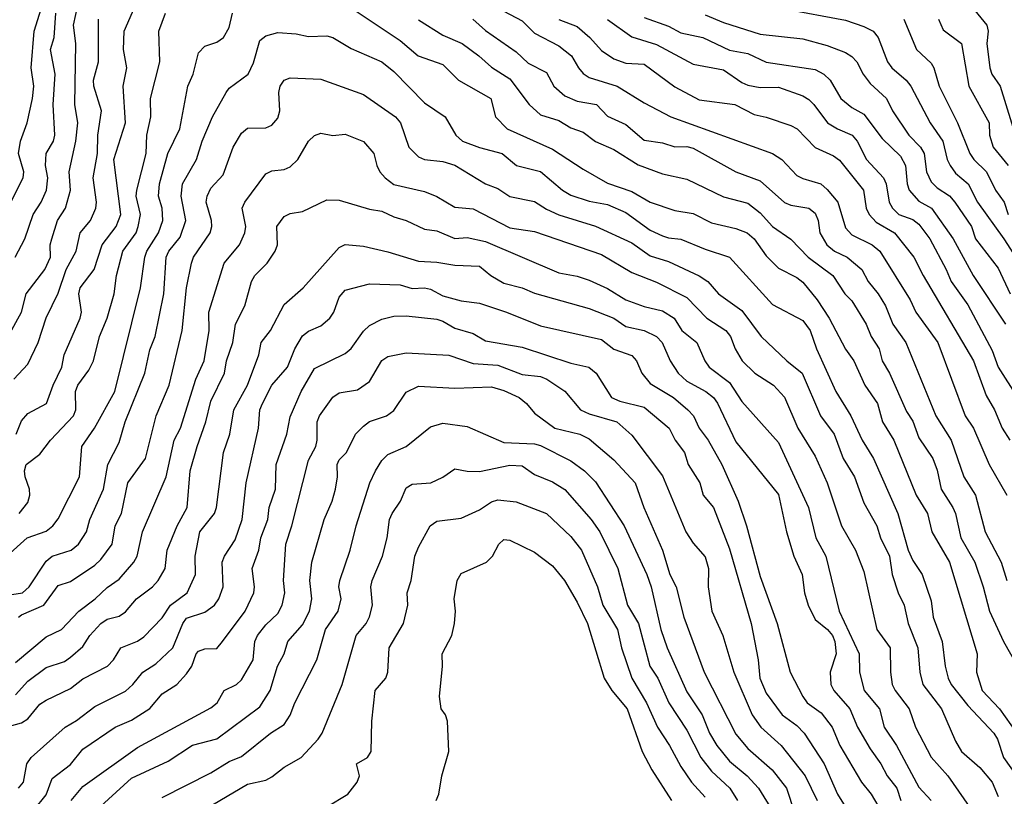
# Model space of a CAD drawing. Header units: metres. Extents: x -51132 to -49532, y -231222 to -229437.
# Tile 257 of 334: x -50360 to -50279, y -229840 to -229777. Entities that reach past the tile are written whole.
import ezdxf

# ---------------------------------------------------------------- set-up
doc = ezdxf.new("R2010")
doc.units = ezdxf.units.M
doc.layers.add('CONTOUR_INDEX', color=1, linetype='Continuous')
doc.layers.add('CONTOUR_INTER', color=3, linetype='Continuous')

msp = doc.modelspace()

# ---------------------------------------------------------------- linework, layer by layer
at = {"layer": 'CONTOUR_INDEX'}
for points, elevation in [([(-50360.689, -229802.759), (-50359.597, -229800.759), (-50359.208, -229799.259), (-50357.667, -229797.259), (-50357.218, -229796.259), (-50357.242, -229795.259), (-50357.105, -229794.759), (-50356.632, -229793.259), (-50356, -229792.259), (-50355.585, -229790.759), (-50355.679, -229789.259), (-50355.139, -229786.759), (-50354.98, -229785.259), (-50355.216, -229783.759), (-50355.135, -229778.759), (-50355.334, -229777.259), (-50354.58, -229773.738)], 55), ([(-50315.58, -229776.783), (-50314.08, -229777.376), (-50313.022, -229778.259), (-50312.08, -229779.322), (-50311.08, -229780.019), (-50310.08, -229780.358), (-50308.58, -229780.461), (-50306.08, -229782.316), (-50304.08, -229783.362), (-50301.162, -229783.759), (-50299.58, -229784.574), (-50298.58, -229784.789), (-50296.58, -229785.487), (-50296.054, -229785.759), (-50294.58, -229787.276), (-50293.08, -229787.952), (-50292.58, -229788.303), (-50290.609, -229790.759), (-50290.405, -229792.259), (-50290.149, -229792.759), (-50289.58, -229793.401), (-50288.08, -229794.266), (-50286.485, -229796.259), (-50285.717, -229797.759), (-50281.596, -229804.759), (-50280.58, -229807.605), (-50279.885, -229808.759), (-50279.267, -229810.259), (-50278.641, -229811.259)], 55), ([(-50287.323, -229776.759), (-50286.278, -229779.259), (-50285.08, -229780.378), (-50284.856, -229780.759), (-50284.429, -229782.259), (-50282.916, -229785.259), (-50281.897, -229787.759), (-50281.58, -229788.262), (-50280.532, -229789.259), (-50279.803, -229790.759), (-50279.1, -229791.759), (-50278.777, -229792.759)], 50), ([(-50361.08, -229824.018), (-50359.516, -229823.759), (-50358.968, -229823.259), (-50357.58, -229821.155), (-50357.079, -229820.759), (-50355.516, -229820.259), (-50354.933, -229819.759), (-50354.263, -229818.759), (-50353.981, -229817.759), (-50352.884, -229815.259), (-50352.53, -229813.259), (-50351.58, -229811.441), (-50351.09, -229809.759), (-50349.481, -229805.759), (-50349.08, -229803.853), (-50348.649, -229802.759), (-50347.935, -229799.259), (-50347.747, -229796.259), (-50347.534, -229795.759), (-50346.58, -229794.613), (-50346.123, -229793.259), (-50346.506, -229791.259), (-50346.404, -229790.259), (-50345.268, -229788.259), (-50344.792, -229786.759), (-50343.945, -229784.759), (-50342.829, -229782.759), (-50342.58, -229782.413), (-50341.013, -229781.259), (-50340.58, -229780.341), (-50340.08, -229778.497), (-50339.58, -229778.137), (-50338.58, -229777.852), (-50337.08, -229777.975), (-50336.08, -229778.196), (-50334.58, -229778.124), (-50334.08, -229778.256), (-50332.58, -229779.154), (-50330.08, -229780.255), (-50329.08, -229781.037), (-50326.58, -229783.621), (-50324.889, -229784.759), (-50324.01, -229786.259), (-50323.468, -229786.759), (-50322.08, -229787.285), (-50320.222, -229787.759), (-50319.034, -229788.759), (-50317.08, -229789.243), (-50315.263, -229790.759), (-50314.58, -229791.173), (-50313.08, -229791.674), (-50311.58, -229791.959), (-50310.08, -229792.59), (-50308.08, -229794.051), (-50307.08, -229794.503), (-50306.58, -229794.683), (-50305.58, -229794.778), (-50303.58, -229795.602), (-50301.58, -229796.25), (-50298.08, -229800.146), (-50295.58, -229801.461), (-50294.987, -229802.259), (-50294.461, -229803.759), (-50292.876, -229807.259), (-50291.642, -229809.259), (-50290.738, -229811.259), (-50289.796, -229812.759), (-50287.809, -229817.259), (-50286.965, -229820.259), (-50286.58, -229821.123), (-50285.812, -229822.259), (-50285.08, -229824.423), (-50284.903, -229825.759), (-50284.161, -229827.759), (-50283.92, -229829.759), (-50283.671, -229830.759), (-50283.432, -229831.259), (-50282.08, -229832.978), (-50279.933, -229835.259), (-50279.647, -229835.759), (-50279.144, -229837.259), (-50278.084, -229838.759)], 60), ([(-50359.842, -229839.759), (-50359.438, -229839.259), (-50359.162, -229837.759), (-50358.8, -229837.259), (-50356.026, -229834.759), (-50355.08, -229834.226), (-50353.58, -229833.059), (-50351.08, -229831.802), (-50350.465, -229831.259), (-50349.663, -229830.259), (-50348.58, -229829.584), (-50347.203, -229828.259), (-50346.373, -229826.259), (-50346.08, -229825.824), (-50344.58, -229825.354), (-50343.775, -229824.759), (-50343.427, -229824.259), (-50343.065, -229823.259), (-50343.166, -229821.259), (-50342.966, -229820.759), (-50342.08, -229819.412), (-50341.515, -229817.759), (-50341.178, -229814.759), (-50340.187, -229810.259), (-50340.063, -229808.759), (-50339.846, -229808.259), (-50339.08, -229806.755), (-50337.798, -229805.259), (-50337.201, -229803.759), (-50336.58, -229802.695), (-50336.08, -229802.328), (-50335.08, -229801.874), (-50334.327, -229801.259), (-50334.009, -229800.759), (-50333.58, -229799.536), (-50333.08, -229798.971), (-50331.08, -229798.44), (-50328.58, -229798.523), (-50327.58, -229798.822), (-50326.58, -229798.783), (-50326.08, -229798.883), (-50325.08, -229799.416), (-50323.58, -229799.843), (-50322.08, -229800.028), (-50319.865, -229800.759), (-50317.08, -229801.878), (-50312.08, -229803.003), (-50311.08, -229803.809), (-50309.58, -229804.307), (-50309.204, -229804.759), (-50308.777, -229805.759), (-50308.08, -229806.62), (-50306.179, -229807.759), (-50304.996, -229808.759), (-50304.555, -229809.259), (-50304.09, -229810.259), (-50303.336, -229811.259), (-50302.227, -229813.259), (-50300.885, -229816.259), (-50300.203, -229818.259), (-50299.08, -229822.421), (-50297.688, -229826.259), (-50296.631, -229830.259), (-50295.591, -229832.259), (-50295.22, -229832.759), (-50294.08, -229833.6), (-50293.186, -229834.759), (-50292.558, -229836.259), (-50290.788, -229839.259), (-50290, -229840.259), (-50289.08, -229841.788)], 65), ([(-50345.006, -229841.759), (-50341.08, -229839.423), (-50339.58, -229839.116), (-50339.08, -229838.837), (-50338.08, -229838.03), (-50336.677, -229837.259), (-50335.292, -229835.759), (-50334.968, -229835.259), (-50333.333, -229831.259), (-50332.185, -229827.259), (-50331.352, -229826.259), (-50331.08, -229825.736), (-50330.83, -229824.759), (-50330.966, -229823.259), (-50330.869, -229822.759), (-50330.03, -229820.759), (-50329.633, -229819.259), (-50329.432, -229817.759), (-50329.225, -229817.259), (-50328.547, -229816.259), (-50328.08, -229815.148), (-50327.58, -229814.853), (-50326.06, -229814.759), (-50325.08, -229814.28), (-50324.08, -229813.591), (-50323.08, -229813.787), (-50322.08, -229813.815), (-50319.58, -229813.294), (-50318.58, -229813.357), (-50317.58, -229814.066), (-50316.08, -229814.655), (-50315.08, -229815.303), (-50312.922, -229817.759), (-50312.208, -229818.759), (-50310.75, -229821.759), (-50309.935, -229824.759), (-50309.038, -229826.259), (-50308.128, -229829.759), (-50307.475, -229830.759), (-50306.567, -229832.759), (-50305.08, -229835.004), (-50303.937, -229837.259), (-50303.08, -229838.371), (-50301.558, -229839.759), (-50300.95, -229840.759)], 70)]:
    msp.add_lwpolyline(points, dxfattribs=dict(at, elevation=elevation))
at = {"layer": 'CONTOUR_INTER'}
for points, elevation in [([(-50360.471, -229791.759), (-50359.457, -229789.759), (-50359.405, -229789.259), (-50359.837, -229787.759), (-50359.683, -229786.759), (-50359.128, -229785.259), (-50358.678, -229783.259), (-50358.591, -229782.259), (-50358.798, -229780.759), (-50358.565, -229777.759), (-50357.163, -229773.259)], 53), ([(-50321.58, -229775.327), (-50318.58, -229776.901), (-50317.58, -229777.904), (-50315.58, -229778.949), (-50314.527, -229779.759), (-50313.972, -229780.759), (-50313.58, -229781.225), (-50313.08, -229781.555), (-50310.808, -229782.259), (-50308.58, -229783.617), (-50306.4, -229784.759), (-50298.08, -229787.772), (-50297.302, -229788.259), (-50296.08, -229789.56), (-50295.58, -229789.828), (-50294.113, -229790.259), (-50293.58, -229790.726), (-50292.714, -229791.759), (-50292.08, -229793.849), (-50291.58, -229794.435), (-50289.908, -229795.259), (-50289.266, -229795.759), (-50286.794, -229799.759), (-50286.324, -229800.759), (-50284.521, -229803.259), (-50282.28, -229809.259), (-50281.607, -229810.259), (-50280.318, -229813.259), (-50278.878, -229815.759)], 56), ([(-50360.037, -229810.759), (-50359.58, -229809.657), (-50359.08, -229809.077), (-50357.531, -229808.259), (-50357.003, -229806.759), (-50356.295, -229805.259), (-50356.104, -229804.259), (-50354.791, -229801.259), (-50354.675, -229800.759), (-50354.899, -229799.259), (-50354.78, -229798.759), (-50353.651, -229797.259), (-50352.985, -229795.259), (-50351.837, -229793.759), (-50351.467, -229792.759), (-50352.038, -229788.259), (-50351.072, -229785.259), (-50351.272, -229782.259), (-50350.962, -229780.759), (-50351.24, -229779.259), (-50351.176, -229777.759), (-50350.298, -229775.759)], 57), ([(-50332.58, -229775.828), (-50328.58, -229778.503), (-50327.11, -229779.759), (-50325.08, -229780.463), (-50323.801, -229781.759), (-50321.131, -229783.259), (-50320.762, -229784.759), (-50319.802, -229785.759), (-50316.08, -229787.418), (-50313.58, -229789.063), (-50311.58, -229790.209), (-50309.58, -229790.874), (-50308.08, -229791.762), (-50306.08, -229792.431), (-50304.58, -229792.672), (-50303.08, -229793.449), (-50301.08, -229793.903), (-50300.136, -229794.259), (-50299.564, -229794.759), (-50298.58, -229796.15), (-50297.58, -229797.168), (-50296.08, -229797.934), (-50295.58, -229798.321), (-50294.4, -229799.759), (-50293.432, -229801.259), (-50292.08, -229803.807), (-50291.409, -229804.759), (-50290.506, -229806.759), (-50289.472, -229808.259), (-50289.051, -229809.759), (-50288.128, -229811.259), (-50286.296, -229815.759), (-50285.373, -229817.259), (-50285.008, -229818.759), (-50283.56, -229821.259), (-50281.307, -229828.759), (-50281.364, -229830.259), (-50280.901, -229831.759), (-50279.463, -229833.259), (-50278.08, -229835.231)], 59), ([(-50297.08, -229775.91), (-50292.08, -229776.841), (-50290.58, -229777.363), (-50289.836, -229777.759), (-50289.427, -229778.259), (-50288.66, -229780.259), (-50288.304, -229780.759), (-50287.129, -229781.759), (-50286.737, -229782.259), (-50285.167, -229785.259), (-50284.12, -229786.759), (-50283.751, -229788.259), (-50283.51, -229788.759), (-50283.08, -229789.383), (-50282.044, -229790.259), (-50281.285, -229791.759), (-50279.113, -229794.759), (-50277.835, -229796.759)], 51), ([(-50281.74, -229775.759), (-50280.519, -229777.259), (-50280.4, -229777.759), (-50280.502, -229778.759), (-50280.273, -229780.759), (-50280.101, -229781.259), (-50279.411, -229782.259), (-50278.031, -229786.759)], 48), ([(-50360.802, -229820.759), (-50359.14, -229819.259), (-50357.58, -229818.712), (-50357.022, -229818.259), (-50356.58, -229817.689), (-50354.843, -229814.259), (-50354.638, -229811.759), (-50353.609, -229810.259), (-50351.933, -229807.259), (-50349.845, -229798.759), (-50349.499, -229796.259), (-50349.336, -229795.759), (-50348.368, -229794.259), (-50348.021, -229793.259), (-50348.065, -229792.259), (-50348.374, -229791.259), (-50348.289, -229790.259), (-50347.615, -229787.759), (-50346.633, -229785.759), (-50345.963, -229782.259), (-50345.539, -229781.259), (-50345.08, -229779.53), (-50344.58, -229778.962), (-50343.58, -229778.64), (-50343.053, -229778.259), (-50342.58, -229777.459), (-50342.307, -229776.259)], 59), ([(-50360.23, -229806.259), (-50359.08, -229805.037), (-50358.214, -229803.259), (-50357.58, -229801.221), (-50356.58, -229799.2), (-50355.935, -229797.259), (-50355.126, -229795.759), (-50354.785, -229794.259), (-50353.943, -229793.259), (-50353.498, -229792.259), (-50353.44, -229791.759), (-50353.726, -229789.759), (-50353.379, -229787.759), (-50353.33, -229786.259), (-50353.042, -229784.259), (-50353.675, -229782.259), (-50353.696, -229781.759), (-50353.274, -229780.259), (-50353.289, -229776.759)], 56), ([(-50360.1, -229796.259), (-50359.309, -229794.759), (-50358.624, -229792.759), (-50357.976, -229791.759), (-50357.55, -229790.759), (-50357.427, -229789.759), (-50357.63, -229788.759), (-50357.58, -229787.771), (-50356.967, -229786.759), (-50356.867, -229786.259), (-50356.99, -229783.759), (-50356.827, -229781.259), (-50357.217, -229779.259), (-50356.916, -229778.259), (-50356.77, -229776.259)], 54), ([(-50359.796, -229817.259), (-50359.08, -229816.353), (-50358.897, -229815.759), (-50358.946, -229815.259), (-50359.295, -229814.259), (-50359.333, -229813.759), (-50359.196, -229813.259), (-50358.08, -229812.41), (-50357.205, -229811.259), (-50355.344, -229809.259), (-50355.14, -229808.759), (-50355.176, -229807.259), (-50354.981, -229806.759), (-50354.08, -229805.525), (-50353.697, -229804.759), (-50353.208, -229802.759), (-50352.567, -229801.259), (-50352.001, -229799.259), (-50351.796, -229797.759), (-50351.294, -229795.759), (-50350.211, -229794.259), (-50350.022, -229793.759), (-50349.84, -229792.759), (-50350.205, -229791.259), (-50350.155, -229790.759), (-50349.392, -229787.759), (-50349.32, -229786.259), (-50349.01, -229784.759), (-50349.031, -229783.259), (-50348.256, -229780.259), (-50348.33, -229777.759), (-50347.801, -229776.259)], 58), ([(-50327.08, -229776.805), (-50325.08, -229778.076), (-50323.486, -229778.759), (-50322.116, -229779.759), (-50321.08, -229780.695), (-50319.58, -229781.656), (-50317.99, -229783.759), (-50317.08, -229784.587), (-50315.58, -229785.054), (-50314.58, -229785.667), (-50313.58, -229786.019), (-50312.58, -229786.773), (-50311.08, -229787.443), (-50309.08, -229788.685), (-50307.08, -229789.44), (-50305.08, -229789.874), (-50302.08, -229791.329), (-50300.08, -229791.83), (-50299.08, -229792.618), (-50298.08, -229793.76), (-50296.58, -229794.774), (-50295.143, -229796.259), (-50293.138, -229797.759), (-50292.153, -229799.259), (-50291.58, -229799.838), (-50290.388, -229801.759), (-50289.974, -229802.759), (-50289.32, -229803.759), (-50289.079, -229804.759), (-50288.483, -229805.759), (-50287.08, -229808.897), (-50286.58, -229809.7), (-50286.08, -229811.057), (-50284.939, -229812.759), (-50284.58, -229813.704), (-50284.264, -229815.259), (-50283.301, -229816.759), (-50283.079, -229817.259), (-50282.64, -229819.259), (-50281.5, -229821.259), (-50280.804, -229823.259), (-50280.293, -229825.259), (-50279.141, -229827.759), (-50277.998, -229829.759)], 58), ([(-50322.616, -229776.759), (-50321.58, -229777.681), (-50319.08, -229779.446), (-50318.08, -229780.378), (-50316.58, -229781.127), (-50315.99, -229782.259), (-50315.08, -229783.054), (-50314.08, -229783.482), (-50312.477, -229783.759), (-50311.58, -229784.713), (-50310.08, -229785.405), (-50308.58, -229786.668), (-50307.08, -229786.896), (-50306.08, -229787.221), (-50305.08, -229787.19), (-50304.58, -229787.344), (-50301.08, -229789.28), (-50299.08, -229789.997), (-50297.08, -229791.773), (-50296.58, -229792.001), (-50295.08, -229792.235), (-50294.58, -229792.658), (-50294.341, -229793.259), (-50294.194, -229794.259), (-50293.607, -229795.259), (-50292.981, -229795.759), (-50291.944, -229796.259), (-50290.755, -229797.259), (-50290.242, -229798.259), (-50289.412, -229799.259), (-50288.819, -229800.259), (-50288.224, -229801.759), (-50287.139, -229803.259), (-50284.697, -229809.259), (-50283.423, -229811.259), (-50282.386, -229814.259), (-50281.439, -229815.759), (-50280.645, -229818.759), (-50279.342, -229821.259), (-50278.876, -229822.759)], 57), ([(-50311.58, -229776.792), (-50309.58, -229778.223), (-50307.58, -229778.836), (-50304.58, -229780.436), (-50302.08, -229780.909), (-50300.58, -229781.955), (-50300.08, -229782.161), (-50299.08, -229782.36), (-50297.58, -229782.32), (-50295.58, -229783.041), (-50295.08, -229783.337), (-50294.693, -229783.759), (-50293.558, -229785.259), (-50292.735, -229785.759), (-50291.536, -229786.259), (-50291.136, -229786.759), (-50290.363, -229788.259), (-50288.989, -229789.759), (-50288.756, -229790.259), (-50288.501, -229791.759), (-50288.245, -229792.259), (-50287.734, -229792.759), (-50286.58, -229793.169), (-50286.08, -229793.546), (-50285.171, -229794.759), (-50283.844, -229797.259), (-50283.444, -229798.259), (-50282.08, -229800.162), (-50280.08, -229803.915), (-50279.576, -229805.259), (-50278.006, -229807.759)], 54), ([(-50308.58, -229776.634), (-50306.58, -229777.332), (-50305.58, -229777.871), (-50303.782, -229778.259), (-50301.58, -229779.291), (-50300.08, -229779.567), (-50298.58, -229780.298), (-50294.58, -229780.884), (-50293.858, -229781.259), (-50293.353, -229781.759), (-50292.475, -229783.259), (-50291.58, -229784.001), (-50290.58, -229784.545), (-50289.08, -229786.547), (-50287.58, -229787.978), (-50287.162, -229788.759), (-50287.047, -229790.259), (-50286.881, -229790.759), (-50286.08, -229791.673), (-50285.044, -229792.259), (-50283.261, -229794.759), (-50281.628, -229797.759), (-50278.975, -229801.759)], 53), ([(-50303.58, -229776.407), (-50302.08, -229777.048), (-50299.08, -229778.004), (-50295.58, -229778.375), (-50293.58, -229778.909), (-50292.08, -229779.497), (-50291.58, -229779.812), (-50291.152, -229780.259), (-50290.643, -229781.259), (-50290.08, -229782.037), (-50288.73, -229783.259), (-50288.23, -229784.259), (-50286.895, -229786.259), (-50285.957, -229787.259), (-50285.649, -229787.759), (-50285.442, -229789.259), (-50285.08, -229790.077), (-50284.58, -229790.581), (-50283.58, -229791.239), (-50283.142, -229791.759), (-50281.765, -229793.759), (-50281.43, -229794.759), (-50279.58, -229797.155), (-50278.608, -229799.259)], 52), ([(-50284.46, -229776.759), (-50284.08, -229777.629), (-50282.577, -229778.759), (-50281.977, -229782.259), (-50280.317, -229785.259), (-50280.302, -229786.259), (-50279.989, -229787.259), (-50278.771, -229788.759)], 49), ([(-50359.849, -229825.759), (-50359.58, -229825.562), (-50357.762, -229824.759), (-50356.58, -229823.169), (-50355.58, -229822.835), (-50353.58, -229821.504), (-50353.08, -229821.028), (-50352.166, -229819.759), (-50351.927, -229818.259), (-50351.411, -229817.259), (-50350.889, -229814.759), (-50349.422, -229812.759), (-50348.561, -229809.259), (-50347.503, -229806.759), (-50346.438, -229802.259), (-50346.067, -229798.759), (-50345.662, -229796.759), (-50345.513, -229796.259), (-50344.149, -229794.259), (-50344.004, -229793.759), (-50344.036, -229793.259), (-50344.465, -229791.759), (-50344.382, -229791.259), (-50344.08, -229790.614), (-50343.08, -229789.505), (-50342.246, -229787.259), (-50341.58, -229786.109), (-50341.08, -229785.693), (-50339.58, -229785.67), (-50339.08, -229785.445), (-50338.58, -229784.877), (-50338.44, -229784.259), (-50338.513, -229782.759), (-50338.41, -229782.259), (-50338.08, -229781.751), (-50337.58, -229781.576), (-50335.08, -229781.666), (-50331.58, -229782.94), (-50328.941, -229784.759), (-50328.548, -229785.259), (-50327.874, -229787.259), (-50327.08, -229788.038), (-50326.58, -229788.269), (-50325.08, -229788.431), (-50324.08, -229788.711), (-50321.58, -229790.247), (-50320.58, -229790.64), (-50319.58, -229791.3), (-50317.58, -229791.687), (-50316.58, -229792.339), (-50315.58, -229792.797), (-50312.58, -229793.714), (-50309.58, -229795.078), (-50308.08, -229796.147), (-50306.58, -229796.611), (-50304.08, -229797.788), (-50303.371, -229798.259), (-50302.497, -229799.259), (-50300.58, -229800.641), (-50298.993, -229802.759), (-50296.886, -229804.759), (-50295.648, -229805.759), (-50294.15, -229809.259), (-50293.015, -229810.759), (-50292.268, -229812.759), (-50291.366, -229814.259), (-50290.58, -229816.387), (-50289.51, -229818.259), (-50289.222, -229819.259), (-50288.499, -229820.759), (-50288.278, -229822.259), (-50287.773, -229823.759), (-50287.287, -229824.759), (-50286.954, -229826.259), (-50286.156, -229828.259), (-50285.994, -229830.259), (-50285.744, -229831.259), (-50284.233, -229833.259), (-50283.08, -229835.92), (-50282.58, -229836.747), (-50281.08, -229838.077), (-50280.075, -229839.259), (-50279.58, -229840.455)], 61), ([(-50360.08, -229829.464), (-50357.58, -229827.362), (-50356.325, -229826.759), (-50354.895, -229825.259), (-50353.56, -229824.259), (-50352.58, -229823.333), (-50351.58, -229822.65), (-50350.385, -229821.259), (-50350.127, -229820.759), (-50349.673, -229818.759), (-50347.74, -229814.259), (-50347.072, -229811.259), (-50346.556, -229810.259), (-50345.309, -229806.259), (-50344.622, -229804.759), (-50344.225, -229802.259), (-50344.246, -229800.759), (-50342.995, -229796.759), (-50341.739, -229795.259), (-50341.294, -229794.259), (-50341.223, -229793.759), (-50341.517, -229792.259), (-50341.29, -229791.759), (-50339.58, -229789.442), (-50339.08, -229789.183), (-50338.08, -229789.086), (-50337.58, -229788.859), (-50336.958, -229788.259), (-50336.08, -229786.77), (-50335.58, -229786.282), (-50335.08, -229786.109), (-50334.08, -229786.295), (-50333.08, -229786.182), (-50331.58, -229786.79), (-50330.718, -229787.759), (-50330.496, -229788.759), (-50330.224, -229789.259), (-50329.796, -229789.759), (-50329.08, -229790.3), (-50326.58, -229790.882), (-50325.58, -229791.29), (-50324.08, -229792.157), (-50322.58, -229792.288), (-50319.58, -229793.857), (-50317.58, -229794.171), (-50312.08, -229796.037), (-50309.58, -229797.517), (-50307.58, -229798.32), (-50305.08, -229799.574), (-50303.442, -229801.259), (-50301.882, -229802.259), (-50301.507, -229802.759), (-50301.141, -229803.759), (-50300.547, -229804.759), (-50299.506, -229805.759), (-50297.981, -229806.759), (-50297.08, -229807.739), (-50296.001, -229810.259), (-50294.58, -229812.561), (-50293.599, -229814.759), (-50292.409, -229818.259), (-50291.27, -229820.259), (-50290.58, -229822.009), (-50289.526, -229826.759), (-50288.423, -229828.259), (-50288.417, -229830.259), (-50288.254, -229831.259), (-50288.015, -229831.759), (-50286.888, -229833.259), (-50286.36, -229834.759), (-50285.08, -229837.21), (-50283.715, -229838.759), (-50281.969, -229841.259)], 62), ([(-50360.08, -229832.122), (-50359.08, -229831.002), (-50357.58, -229829.885), (-50356.08, -229829.394), (-50355.58, -229829.038), (-50354.58, -229828.159), (-50353.984, -229827.259), (-50353.08, -229826.261), (-50352.58, -229825.915), (-50351.58, -229825.673), (-50351.08, -229825.319), (-50350.173, -229824.259), (-50348.868, -229823.259), (-50348.403, -229822.759), (-50347.831, -229821.759), (-50347.646, -229820.259), (-50346.844, -229818.259), (-50346.031, -229816.759), (-50345.766, -229813.759), (-50345.204, -229811.759), (-50344.5, -229809.759), (-50344.08, -229808.046), (-50342.958, -229805.759), (-50342.785, -229804.759), (-50342.279, -229803.259), (-50342.047, -229801.759), (-50341.297, -229800.259), (-50340.737, -229798.259), (-50340.482, -229797.759), (-50339.476, -229796.759), (-50338.804, -229795.759), (-50338.632, -229795.259), (-50338.667, -229793.759), (-50338.08, -229792.936), (-50337.58, -229792.684), (-50336.58, -229792.529), (-50334.58, -229791.551), (-50333.58, -229791.597), (-50331.08, -229792.332), (-50330.08, -229792.487), (-50329.08, -229792.96), (-50328.08, -229793.249), (-50326.58, -229793.974), (-50325.58, -229794.109), (-50324.08, -229794.729), (-50323.08, -229794.661), (-50321.58, -229794.972), (-50315.58, -229797.536), (-50314.08, -229797.824), (-50313.08, -229798.158), (-50311.58, -229798.82), (-50310.08, -229799.743), (-50308.58, -229800.294), (-50307.08, -229800.67), (-50306.112, -229801.259), (-50305.497, -229802.259), (-50304.27, -229803.259), (-50303.612, -229804.759), (-50303.267, -229805.259), (-50301.58, -229806.534), (-50300.58, -229808.092), (-50297.58, -229811.436), (-50295.129, -229816.759), (-50294.518, -229819.259), (-50293.704, -229820.759), (-50292.601, -229825.259), (-50290.965, -229828.759), (-50290.94, -229830.259), (-50290.561, -229831.759), (-50289.291, -229833.259), (-50288.91, -229834.759), (-50287.918, -229836.259), (-50286.08, -229839.683), (-50285.061, -229840.759)], 63), ([(-50360.58, -229834.688), (-50359.58, -229834.399), (-50359.08, -229834.083), (-50358.08, -229832.887), (-50357.58, -229832.564), (-50355.58, -229831.592), (-50354.58, -229830.798), (-50352.541, -229829.759), (-50352.057, -229829.259), (-50351.447, -229828.259), (-50350.08, -229827.726), (-50349.58, -229827.367), (-50348.08, -229825.813), (-50347.397, -229824.759), (-50346.033, -229823.759), (-50345.324, -229822.259), (-50345.374, -229820.759), (-50344.988, -229818.759), (-50343.772, -229817.259), (-50343.624, -229816.759), (-50343.031, -229812.259), (-50342.531, -229810.759), (-50342.207, -229808.759), (-50341.075, -229806.759), (-50340.15, -229804.259), (-50339.947, -229803.259), (-50339.201, -229802.259), (-50338.08, -229800.14), (-50336.508, -229798.759), (-50333.58, -229795.458), (-50333.08, -229795.215), (-50331.58, -229795.37), (-50329.58, -229795.819), (-50327.08, -229796.594), (-50325.58, -229796.66), (-50324.08, -229796.915), (-50322.08, -229796.988), (-50321.152, -229797.759), (-50320.08, -229798.39), (-50318.58, -229798.775), (-50317.58, -229799.215), (-50313.08, -229800.463), (-50311.08, -229801.248), (-50310.08, -229801.935), (-50308.58, -229802.26), (-50307.575, -229802.759), (-50307.113, -229803.259), (-50306.459, -229804.759), (-50305.802, -229805.759), (-50305.08, -229806.427), (-50303.537, -229807.259), (-50302.902, -229807.759), (-50302.58, -229808.218), (-50301.08, -229811.396), (-50297.58, -229815.699), (-50296.936, -229818.759), (-50296.316, -229820.759), (-50295.64, -229822.259), (-50295.458, -229823.759), (-50295.147, -229824.759), (-50294.58, -229825.954), (-50293.568, -229826.759), (-50293.161, -229827.259), (-50292.953, -229827.759), (-50292.846, -229828.759), (-50293.348, -229830.259), (-50293.295, -229831.259), (-50293.037, -229831.759), (-50291.723, -229833.259), (-50291.098, -229834.759), (-50290.08, -229836.543), (-50289.191, -229837.759), (-50288.685, -229838.759), (-50287.889, -229839.759), (-50287.557, -229840.759)], 64), ([(-50358.58, -229841.574), (-50357.58, -229840.302), (-50357.08, -229838.974), (-50355.58, -229837.835), (-50354.58, -229836.577), (-50351.928, -229834.759), (-50350.58, -229834.179), (-50349.08, -229833.235), (-50348.08, -229832.039), (-50346.869, -229831.259), (-50346.08, -229830.402), (-50345.645, -229829.759), (-50345.284, -229828.759), (-50345.08, -229828.526), (-50344.58, -229828.359), (-50343.58, -229828.324), (-50343.119, -229827.759), (-50341.281, -229825.259), (-50340.567, -229823.759), (-50340.501, -229823.259), (-50340.694, -229821.759), (-50340.142, -229820.259), (-50339.981, -229819.259), (-50339.422, -229817.759), (-50339.308, -229816.759), (-50338.788, -229815.259), (-50338.73, -229813.259), (-50337.867, -229810.759), (-50337.58, -229809.338), (-50336.688, -229807.259), (-50335.58, -229805.374), (-50333.08, -229804.145), (-50332.58, -229803.738), (-50331.58, -229802.309), (-50331.08, -229801.861), (-50330.08, -229801.339), (-50329.08, -229801.082), (-50328.08, -229801.067), (-50325.58, -229801.345), (-50325.08, -229801.495), (-50324.08, -229802.074), (-50322.58, -229802.523), (-50321.58, -229803.108), (-50318.58, -229803.628), (-50314.58, -229804.941), (-50313.109, -229805.259), (-50312.505, -229805.759), (-50311.263, -229807.759), (-50310.58, -229808.069), (-50308.58, -229808.537), (-50306.536, -229810.259), (-50306.044, -229811.259), (-50305.272, -229812.259), (-50304.977, -229813.259), (-50304.014, -229814.759), (-50303.741, -229815.759), (-50302.905, -229816.759), (-50301.58, -229820.147), (-50299.806, -229826.259), (-50299.247, -229829.259), (-50299.101, -229830.759), (-50298.58, -229831.977), (-50297.285, -229833.759), (-50296.08, -229834.621), (-50295.465, -229835.259), (-50293.831, -229837.759), (-50292.747, -229840.259), (-50292.12, -229841.259)], 66), ([(-50355.531, -229840.759), (-50354.58, -229839.633), (-50350.08, -229836.42), (-50344.08, -229833.182), (-50343.567, -229832.759), (-50342.986, -229831.759), (-50341.983, -229831.259), (-50341.58, -229830.874), (-50340.606, -229829.259), (-50340.474, -229827.759), (-50340.265, -229827.259), (-50339.58, -229826.375), (-50338.58, -229825.457), (-50338.239, -229824.759), (-50338.028, -229823.759), (-50338.119, -229822.759), (-50337.935, -229819.759), (-50337.434, -229818.259), (-50336.08, -229812.885), (-50335.492, -229811.759), (-50335.365, -229811.259), (-50335.359, -229809.759), (-50335.183, -229809.259), (-50334.08, -229807.733), (-50333.58, -229807.374), (-50332.08, -229807.124), (-50331.08, -229806.457), (-50330.08, -229804.712), (-50329.58, -229804.388), (-50328.08, -229804.108), (-50324.58, -229804.297), (-50322.58, -229804.959), (-50320.58, -229805.106), (-50318.58, -229805.859), (-50317.08, -229806.045), (-50316.544, -229806.259), (-50315.08, -229807.247), (-50313.785, -229808.759), (-50313.08, -229809.087), (-50310.828, -229809.759), (-50309.58, -229810.849), (-50307.08, -229814.179), (-50305.158, -229818.759), (-50304.58, -229819.7), (-50303.58, -229820.813), (-50303.311, -229821.759), (-50303.333, -229823.259), (-50303.045, -229825.259), (-50302.139, -229827.259), (-50301.225, -229830.259), (-50299.74, -229833.759), (-50299.019, -229834.759), (-50297.356, -229836.259), (-50295.394, -229838.759), (-50294.423, -229840.759)], 67), ([(-50353.08, -229841.235), (-50350.58, -229838.931), (-50347.58, -229837.55), (-50345.58, -229836.241), (-50343.58, -229835.733), (-50340.08, -229833.089), (-50339.21, -229831.759), (-50338.62, -229829.759), (-50338.065, -229828.759), (-50337.774, -229827.759), (-50336.58, -229826.371), (-50335.996, -229825.259), (-50335.821, -229824.259), (-50335.978, -229822.759), (-50335.796, -229821.259), (-50334.786, -229817.759), (-50334.137, -229816.259), (-50333.867, -229815.259), (-50333.711, -229814.259), (-50333.736, -229813.259), (-50333.58, -229812.869), (-50332.975, -229812.259), (-50332.227, -229810.759), (-50331.58, -229810.112), (-50331.08, -229809.733), (-50329.699, -229809.259), (-50329.08, -229808.832), (-50328.08, -229807.311), (-50327.08, -229806.815), (-50324.08, -229806.979), (-50321.08, -229806.895), (-50320.08, -229807.188), (-50318.813, -229807.759), (-50318.216, -229808.259), (-50317.58, -229809.036), (-50315.888, -229810.259), (-50313.857, -229810.759), (-50313.08, -229811.133), (-50311.08, -229812.876), (-50309.316, -229814.759), (-50308.599, -229816.759), (-50307.094, -229820.259), (-50306.485, -229822.259), (-50305.951, -229823.259), (-50305.343, -229825.759), (-50303.663, -229830.259), (-50301.08, -229835.344), (-50300.08, -229836.521), (-50298.097, -229838.259), (-50296.921, -229839.759), (-50296.274, -229841.759)], 68), ([(-50348.08, -229840.516), (-50344.08, -229838.504), (-50342.58, -229837.571), (-50341.58, -229837.157), (-50339.195, -229835.259), (-50338.08, -229834.535), (-50337.58, -229833.77), (-50337.188, -229832.759), (-50335.398, -229829.259), (-50334.68, -229826.759), (-50333.648, -229825.259), (-50333.416, -229824.259), (-50333.582, -229823.259), (-50333.525, -229822.759), (-50332.66, -229820.259), (-50332.179, -229818.259), (-50331.048, -229814.759), (-50330.592, -229813.759), (-50330.08, -229812.917), (-50329.58, -229812.439), (-50328.078, -229811.759), (-50326.08, -229810.169), (-50325.08, -229809.846), (-50323.08, -229810.139), (-50320.08, -229811.438), (-50317.58, -229811.541), (-50317.08, -229811.687), (-50314.58, -229812.949), (-50313.468, -229813.759), (-50312.58, -229814.66), (-50310.21, -229818.259), (-50308.357, -229822.259), (-50307.997, -229823.259), (-50307.208, -229826.759), (-50306.709, -229828.259), (-50305.08, -229831.863), (-50303.825, -229833.759), (-50303.223, -229835.259), (-50302.624, -229836.259), (-50301.58, -229837.537), (-50300.139, -229838.759), (-50299.214, -229839.759), (-50297.98, -229841.759)], 69), ([(-50334.58, -229841.29), (-50332.858, -229840.259), (-50332.087, -229839.259), (-50331.909, -229838.759), (-50332.152, -229837.759), (-50331.258, -229837.259), (-50330.96, -229836.759), (-50330.899, -229834.259), (-50330.627, -229831.759), (-50329.748, -229830.759), (-50329.592, -229830.259), (-50329.464, -229828.259), (-50328.301, -229826.259), (-50327.942, -229824.759), (-50328.01, -229823.759), (-50327.66, -229822.759), (-50327.362, -229820.759), (-50327.08, -229820.022), (-50326.12, -229818.259), (-50325.58, -229817.883), (-50323.58, -229817.654), (-50322.08, -229816.95), (-50321.08, -229816.303), (-50320.58, -229816.143), (-50319.08, -229816.317), (-50316.58, -229817.254), (-50314.58, -229819.153), (-50313.714, -229820.259), (-50312.416, -229823.259), (-50311.973, -229824.759), (-50310.773, -229826.759), (-50310.438, -229828.259), (-50309.58, -229830.751), (-50308.396, -229832.759), (-50307.497, -229834.759), (-50306.509, -229836.259), (-50305.58, -229837.987), (-50304.693, -229839.259), (-50303.58, -229840.51)], 71), ([(-50325.617, -229840.759), (-50325.393, -229840.259), (-50325.169, -229838.759), (-50324.588, -229836.759), (-50324.699, -229834.259), (-50324.847, -229833.759), (-50325.213, -229833.259), (-50325.343, -229832.259), (-50325.092, -229829.759), (-50325.125, -229828.759), (-50324.341, -229827.259), (-50324.126, -229826.259), (-50324.051, -229825.259), (-50324.154, -229824.259), (-50323.911, -229822.759), (-50323.58, -229822.181), (-50321.491, -229821.259), (-50320.998, -229820.759), (-50320.501, -229819.759), (-50320.08, -229819.39), (-50319.58, -229819.455), (-50317.58, -229820.422), (-50316.08, -229821.56), (-50315.121, -229822.759), (-50314.08, -229824.535), (-50313.22, -229826.259), (-50311.863, -229830.759), (-50311.234, -229831.759), (-50309.987, -229833.259), (-50308.74, -229836.759), (-50307.945, -229838.259), (-50306.343, -229840.759)], 72)]:
    msp.add_lwpolyline(points, dxfattribs=dict(at, elevation=elevation))

doc.saveas('drawing.dxf')
